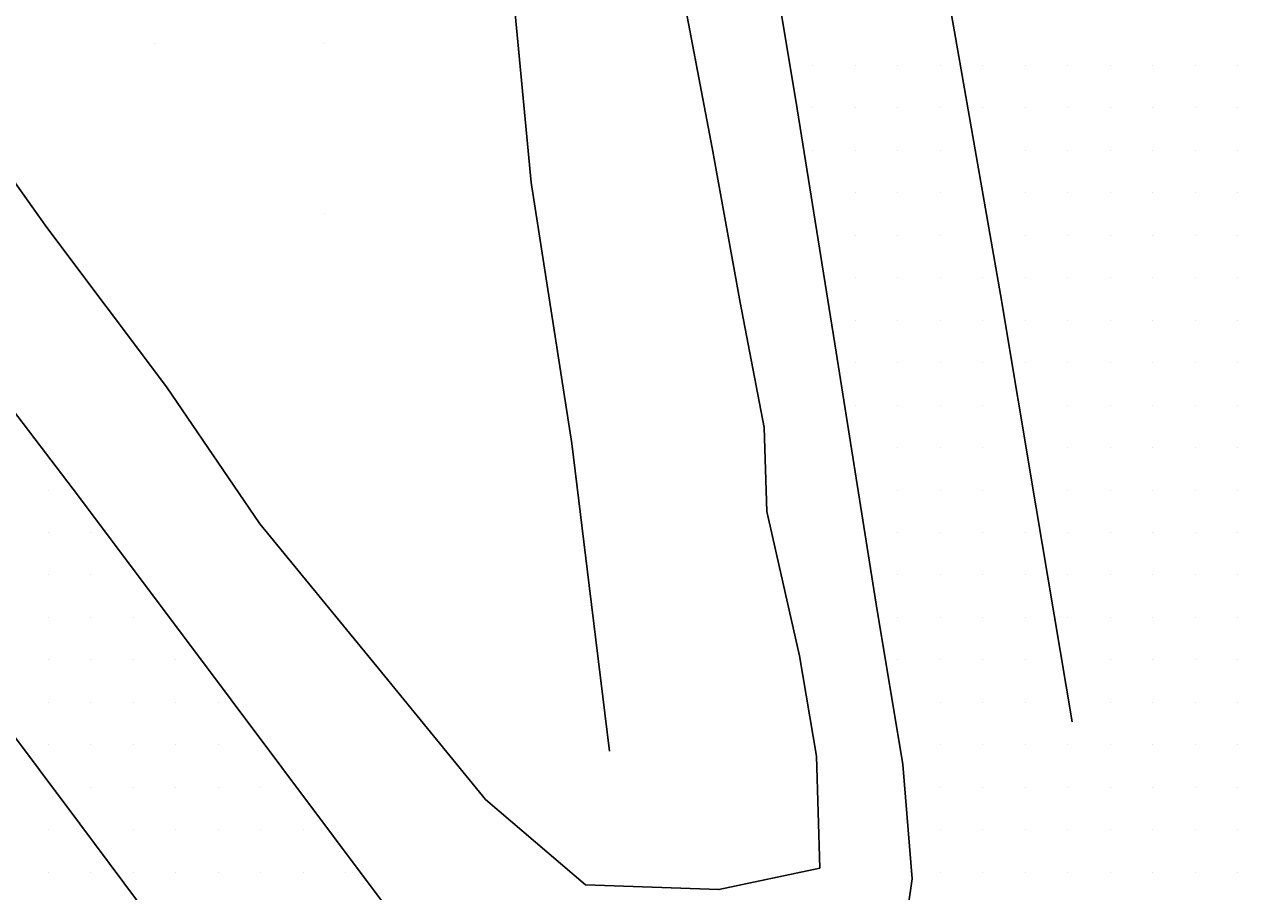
# Model space of a CAD drawing. Extents: x 1762120 to 1766775, y 709485 to 712965.
# Drawn here: x 1763947.3 to 1764018.8, y 711575.1 to 711626.2 of the extents above; entities that cross this region are included whole.
import ezdxf

# ---------------------------------------------------------------- set-up
doc = ezdxf.new("R2010")
doc.units = 0
for name, color, linetype in [('Exist DTM QL2 LIDAR Elevation Point', 7, 'Continuous'), ('Exist DTM Scan Elevation Point', 7, 'Continuous'), ('Exist Roads EOP', 7, 'Continuous'), ('Exist Roads EOT', 7, 'Continuous'), ('PH Exist DTM Breakline', 7, 'Continuous')]:
    doc.layers.add(name, color=color, linetype=linetype)

msp = doc.modelspace()

# ---------------------------------------------------------------- linework, layer by layer
at = {"layer": 'Exist DTM QL2 LIDAR Elevation Point'}
for p, q in [((1763954.978, 711625.043), (1763954.978, 711625.043)), ((1763964.979, 711625.043), (1763964.979, 711625.043)), ((1763964.979, 711615.041), (1763964.979, 711615.041))]:
    msp.add_line(p, q, dxfattribs=at)
at = {"layer": 'Exist DTM Scan Elevation Point'}
for p, q in [((1763993.75, 711623.75), (1763993.75, 711623.75)), ((1763996.25, 711623.75), (1763996.25, 711623.75)), ((1763998.75, 711623.75), (1763998.75, 711623.75)), ((1764001.25, 711623.75), (1764001.25, 711623.75)), ((1764003.75, 711623.75), (1764003.75, 711623.75)), ((1764006.25, 711623.75), (1764006.25, 711623.75)), ((1764008.75, 711623.75), (1764008.75, 711623.75)), ((1764011.25, 711623.75), (1764011.25, 711623.75)), ((1764013.75, 711623.75), (1764013.75, 711623.75)), ((1764016.25, 711623.75), (1764016.25, 711623.75)), ((1764018.75, 711623.75), (1764018.75, 711623.75)), ((1763993.75, 711621.25), (1763993.75, 711621.25)), ((1763996.25, 711621.25), (1763996.25, 711621.25)), ((1763998.75, 711621.25), (1763998.75, 711621.25)), ((1764001.25, 711621.25), (1764001.25, 711621.25)), ((1764003.75, 711621.25), (1764003.75, 711621.25)), ((1764006.25, 711621.25), (1764006.25, 711621.25)), ((1764008.75, 711621.25), (1764008.75, 711621.25)), ((1764011.25, 711621.25), (1764011.25, 711621.25)), ((1764013.75, 711621.25), (1764013.75, 711621.25)), ((1764016.25, 711621.25), (1764016.25, 711621.25)), ((1764018.75, 711621.25), (1764018.75, 711621.25)), ((1763993.75, 711618.75), (1763993.75, 711618.75)), ((1763996.25, 711618.75), (1763996.25, 711618.75)), ((1763998.75, 711618.75), (1763998.75, 711618.75)), ((1764001.25, 711618.75), (1764001.25, 711618.75)), ((1764006.25, 711618.75), (1764006.25, 711618.75)), ((1764008.75, 711618.75), (1764008.75, 711618.75)), ((1764011.25, 711618.75), (1764011.25, 711618.75)), ((1764013.75, 711618.75), (1764013.75, 711618.75)), ((1764016.25, 711618.75), (1764016.25, 711618.75)), ((1764018.75, 711618.75), (1764018.75, 711618.75)), ((1763996.25, 711616.25), (1763996.25, 711616.25)), ((1763998.75, 711616.25), (1763998.75, 711616.25)), ((1764001.25, 711616.25), (1764001.25, 711616.25)), ((1764006.25, 711616.25), (1764006.25, 711616.25)), ((1764008.75, 711616.25), (1764008.75, 711616.25)), ((1764011.25, 711616.25), (1764011.25, 711616.25)), ((1764013.75, 711616.25), (1764013.75, 711616.25)), ((1764016.25, 711616.25), (1764016.25, 711616.25)), ((1764018.75, 711616.25), (1764018.75, 711616.25)), ((1763996.25, 711613.75), (1763996.25, 711613.75)), ((1763998.75, 711613.75), (1763998.75, 711613.75)), ((1764001.25, 711613.75), (1764001.25, 711613.75)), ((1764006.25, 711613.75), (1764006.25, 711613.75)), ((1764008.75, 711613.75), (1764008.75, 711613.75)), ((1764011.25, 711613.75), (1764011.25, 711613.75)), ((1764013.75, 711613.75), (1764013.75, 711613.75)), ((1764016.25, 711613.75), (1764016.25, 711613.75)), ((1764018.75, 711613.75), (1764018.75, 711613.75)), ((1763996.25, 711611.25), (1763996.25, 711611.25)), ((1763998.75, 711611.25), (1763998.75, 711611.25)), ((1764001.25, 711611.25), (1764001.25, 711611.25)), ((1764003.75, 711611.25), (1764003.75, 711611.25)), ((1764006.25, 711611.25), (1764006.25, 711611.25)), ((1764008.75, 711611.25), (1764008.75, 711611.25)), ((1764011.25, 711611.25), (1764011.25, 711611.25)), ((1764013.75, 711611.25), (1764013.75, 711611.25)), ((1764016.25, 711611.25), (1764016.25, 711611.25)), ((1764018.75, 711611.25), (1764018.75, 711611.25)), ((1763996.25, 711608.75), (1763996.25, 711608.75)), ((1763998.75, 711608.75), (1763998.75, 711608.75)), ((1764001.25, 711608.75), (1764001.25, 711608.75)), ((1764003.75, 711608.75), (1764003.75, 711608.75)), ((1764006.25, 711608.75), (1764006.25, 711608.75)), ((1764008.75, 711608.75), (1764008.75, 711608.75)), ((1764011.25, 711608.75), (1764011.25, 711608.75)), ((1764013.75, 711608.75), (1764013.75, 711608.75)), ((1764016.25, 711608.75), (1764016.25, 711608.75)), ((1764018.75, 711608.75), (1764018.75, 711608.75)), ((1763996.25, 711606.25), (1763996.25, 711606.25)), ((1763998.75, 711606.25), (1763998.75, 711606.25)), ((1764001.25, 711606.25), (1764001.25, 711606.25)), ((1764003.75, 711606.25), (1764003.75, 711606.25)), ((1764006.25, 711606.25), (1764006.25, 711606.25)), ((1764008.75, 711606.25), (1764008.75, 711606.25)), ((1764011.25, 711606.25), (1764011.25, 711606.25)), ((1764013.75, 711606.25), (1764013.75, 711606.25)), ((1764016.25, 711606.25), (1764016.25, 711606.25)), ((1764018.75, 711606.25), (1764018.75, 711606.25)), ((1763996.25, 711603.75), (1763996.25, 711603.75)), ((1763998.75, 711603.75), (1763998.75, 711603.75)), ((1764001.25, 711603.75), (1764001.25, 711603.75)), ((1764003.75, 711603.75), (1764003.75, 711603.75)), ((1764008.75, 711603.75), (1764008.75, 711603.75)), ((1764011.25, 711603.75), (1764011.25, 711603.75)), ((1764013.75, 711603.75), (1764013.75, 711603.75)), ((1764016.25, 711603.75), (1764016.25, 711603.75)), ((1764018.75, 711603.75), (1764018.75, 711603.75)), ((1763998.75, 711601.25), (1763998.75, 711601.25)), ((1764001.25, 711601.25), (1764001.25, 711601.25)), ((1764003.75, 711601.25), (1764003.75, 711601.25)), ((1764008.75, 711601.25), (1764008.75, 711601.25)), ((1764011.25, 711601.25), (1764011.25, 711601.25)), ((1764013.75, 711601.25), (1764013.75, 711601.25)), ((1764016.25, 711601.25), (1764016.25, 711601.25)), ((1764018.75, 711601.25), (1764018.75, 711601.25)), ((1763948.75, 711598.75), (1763948.75, 711598.75)), ((1763998.75, 711598.75), (1763998.75, 711598.75)), ((1764001.25, 711598.75), (1764001.25, 711598.75)), ((1764003.75, 711598.75), (1764003.75, 711598.75)), ((1764008.75, 711598.75), (1764008.75, 711598.75)), ((1764011.25, 711598.75), (1764011.25, 711598.75)), ((1764013.75, 711598.75), (1764013.75, 711598.75)), ((1764016.25, 711598.75), (1764016.25, 711598.75)), ((1764018.75, 711598.75), (1764018.75, 711598.75)), ((1763948.75, 711596.25), (1763948.75, 711596.25)), ((1763951.25, 711596.25), (1763951.25, 711596.25)), ((1763998.75, 711596.25), (1763998.75, 711596.25)), ((1764001.25, 711596.25), (1764001.25, 711596.25)), ((1764003.75, 711596.25), (1764003.75, 711596.25)), ((1764006.25, 711596.25), (1764006.25, 711596.25)), ((1764008.75, 711596.25), (1764008.75, 711596.25)), ((1764011.25, 711596.25), (1764011.25, 711596.25)), ((1764013.75, 711596.25), (1764013.75, 711596.25)), ((1764016.25, 711596.25), (1764016.25, 711596.25)), ((1764018.75, 711596.25), (1764018.75, 711596.25)), ((1763948.75, 711593.75), (1763948.75, 711593.75)), ((1763951.25, 711593.75), (1763951.25, 711593.75)), ((1763998.75, 711593.75), (1763998.75, 711593.75)), ((1764001.25, 711593.75), (1764001.25, 711593.75)), ((1764003.75, 711593.75), (1764003.75, 711593.75)), ((1764006.25, 711593.75), (1764006.25, 711593.75)), ((1764008.75, 711593.75), (1764008.75, 711593.75)), ((1764011.25, 711593.75), (1764011.25, 711593.75)), ((1764013.75, 711593.75), (1764013.75, 711593.75)), ((1764016.25, 711593.75), (1764016.25, 711593.75)), ((1764018.75, 711593.75), (1764018.75, 711593.75)), ((1763948.75, 711591.25), (1763948.75, 711591.25)), ((1763951.25, 711591.25), (1763951.25, 711591.25)), ((1763953.75, 711591.25), (1763953.75, 711591.25)), ((1763998.75, 711591.25), (1763998.75, 711591.25)), ((1764001.25, 711591.25), (1764001.25, 711591.25)), ((1764003.75, 711591.25), (1764003.75, 711591.25)), ((1764006.25, 711591.25), (1764006.25, 711591.25)), ((1764008.75, 711591.25), (1764008.75, 711591.25)), ((1764011.25, 711591.25), (1764011.25, 711591.25)), ((1764013.75, 711591.25), (1764013.75, 711591.25)), ((1764016.25, 711591.25), (1764016.25, 711591.25)), ((1764018.75, 711591.25), (1764018.75, 711591.25)), ((1763948.75, 711588.75), (1763948.75, 711588.75)), ((1763951.25, 711588.75), (1763951.25, 711588.75)), ((1763953.75, 711588.75), (1763953.75, 711588.75)), ((1763956.25, 711588.75), (1763956.25, 711588.75)), ((1763998.75, 711588.75), (1763998.75, 711588.75)), ((1764001.25, 711588.75), (1764001.25, 711588.75)), ((1764003.75, 711588.75), (1764003.75, 711588.75)), ((1764006.25, 711588.75), (1764006.25, 711588.75)), ((1764011.25, 711588.75), (1764011.25, 711588.75)), ((1764013.75, 711588.75), (1764013.75, 711588.75)), ((1764016.25, 711588.75), (1764016.25, 711588.75)), ((1764018.75, 711588.75), (1764018.75, 711588.75)), ((1763948.75, 711586.25), (1763948.75, 711586.25)), ((1763951.25, 711586.25), (1763951.25, 711586.25)), ((1763953.75, 711586.25), (1763953.75, 711586.25)), ((1763956.25, 711586.25), (1763956.25, 711586.25)), ((1763958.75, 711586.25), (1763958.75, 711586.25)), ((1764001.25, 711586.25), (1764001.25, 711586.25)), ((1764003.75, 711586.25), (1764003.75, 711586.25)), ((1764006.25, 711586.25), (1764006.25, 711586.25)), ((1764011.25, 711586.25), (1764011.25, 711586.25)), ((1764013.75, 711586.25), (1764013.75, 711586.25)), ((1764016.25, 711586.25), (1764016.25, 711586.25)), ((1764018.75, 711586.25), (1764018.75, 711586.25)), ((1763948.75, 711583.75), (1763948.75, 711583.75)), ((1763951.25, 711583.75), (1763951.25, 711583.75)), ((1763953.75, 711583.75), (1763953.75, 711583.75)), ((1763956.25, 711583.75), (1763956.25, 711583.75)), ((1763958.75, 711583.75), (1763958.75, 711583.75)), ((1764001.25, 711583.75), (1764001.25, 711583.75)), ((1764003.75, 711583.75), (1764003.75, 711583.75)), ((1764006.25, 711583.75), (1764006.25, 711583.75)), ((1764008.75, 711583.75), (1764008.75, 711583.75)), ((1764011.25, 711583.75), (1764011.25, 711583.75)), ((1764013.75, 711583.75), (1764013.75, 711583.75)), ((1764016.25, 711583.75), (1764016.25, 711583.75)), ((1764018.75, 711583.75), (1764018.75, 711583.75)), ((1763951.25, 711581.25), (1763951.25, 711581.25)), ((1763953.75, 711581.25), (1763953.75, 711581.25)), ((1763956.25, 711581.25), (1763956.25, 711581.25)), ((1763958.75, 711581.25), (1763958.75, 711581.25)), ((1763961.25, 711581.25), (1763961.25, 711581.25)), ((1764001.25, 711581.25), (1764001.25, 711581.25)), ((1764003.75, 711581.25), (1764003.75, 711581.25)), ((1764006.25, 711581.25), (1764006.25, 711581.25)), ((1764008.75, 711581.25), (1764008.75, 711581.25)), ((1764011.25, 711581.25), (1764011.25, 711581.25)), ((1764013.75, 711581.25), (1764013.75, 711581.25)), ((1764016.25, 711581.25), (1764016.25, 711581.25)), ((1764018.75, 711581.25), (1764018.75, 711581.25)), ((1763948.75, 711578.75), (1763948.75, 711578.75)), ((1763953.75, 711578.75), (1763953.75, 711578.75)), ((1763956.25, 711578.75), (1763956.25, 711578.75)), ((1763958.75, 711578.75), (1763958.75, 711578.75)), ((1763961.25, 711578.75), (1763961.25, 711578.75)), ((1763963.75, 711578.75), (1763963.75, 711578.75)), ((1764001.25, 711578.75), (1764001.25, 711578.75)), ((1764003.75, 711578.75), (1764003.75, 711578.75)), ((1764006.25, 711578.75), (1764006.25, 711578.75)), ((1764008.75, 711578.75), (1764008.75, 711578.75)), ((1764011.25, 711578.75), (1764011.25, 711578.75)), ((1764013.75, 711578.75), (1764013.75, 711578.75)), ((1764016.25, 711578.75), (1764016.25, 711578.75)), ((1764018.75, 711578.75), (1764018.75, 711578.75)), ((1763948.75, 711576.25), (1763948.75, 711576.25)), ((1763951.25, 711576.25), (1763951.25, 711576.25)), ((1763953.75, 711576.25), (1763953.75, 711576.25)), ((1763956.25, 711576.25), (1763956.25, 711576.25)), ((1763958.75, 711576.25), (1763958.75, 711576.25)), ((1763961.25, 711576.25), (1763961.25, 711576.25)), ((1763963.75, 711576.25), (1763963.75, 711576.25)), ((1763966.25, 711576.25), (1763966.25, 711576.25)), ((1764001.25, 711576.25), (1764001.25, 711576.25)), ((1764003.75, 711576.25), (1764003.75, 711576.25)), ((1764006.25, 711576.25), (1764006.25, 711576.25)), ((1764008.75, 711576.25), (1764008.75, 711576.25)), ((1764011.25, 711576.25), (1764011.25, 711576.25)), ((1764013.75, 711576.25), (1764013.75, 711576.25)), ((1764016.25, 711576.25), (1764016.25, 711576.25)), ((1764018.75, 711576.25), (1764018.75, 711576.25))]:
    msp.add_line(p, q, dxfattribs=at)
at = {"layer": 'Exist Roads EOP'}
msp.add_lwpolyline([(1763990.309, 711636.252), (1763992.745, 711621.666), (1763995.116, 711606.853), (1763997.467, 711592.038), (1763999.037, 711582.597), (1763999.594, 711575.867), (1763999.138, 711572.748), (1763997.406, 711568.373), (1763994.585, 711563.277), (1763991.474, 711561.181), (1763987.464, 711559.513), (1763983.226, 711559.859), (1763977.888, 711562.667), (1763968.516, 711574.388), (1763959.512, 711586.395), (1763950.511, 711598.388), (1763941.411, 711610.306), (1763932.558, 711622.393), (1763928.211, 711628.591)], dxfattribs=at)
at = {"layer": 'Exist Roads EOT'}
for points in [[(1763999.532, 711640.06), (1763999.978, 711637.677), (1764002.338, 711624.249), (1764004.794, 711610.25), (1764006.878, 711597.699), (1764009.008, 711585.119)], [(1763916.542, 711624.513), (1763931.478, 711604.596), (1763950.595, 711579.104), (1763975.689, 711545.473)]]:
    msp.add_lwpolyline(points, dxfattribs=at)
at = {"layer": 'PH Exist DTM Breakline'}
for points in [[(1763975.172, 711693.612), (1763975.672, 711686.048), (1763978.217, 711675.066), (1763979.599, 711666.056), (1763980.736, 711657.562), (1763982.186, 711648.629), (1763983.303, 711639.77), (1763985.943, 711628.682), (1763987.822, 711618.891), (1763989.457, 711609.775), (1763990.871, 711602.418), (1763991.038, 711597.491), (1763991.122, 711597.051), (1763992.958, 711588.994), (1763993.953, 711583.094), (1763994.152, 711576.505), (1763988.215, 711575.245), (1763980.365, 711575.512), (1763974.483, 711580.533), (1763968.353, 711588.027), (1763961.183, 711596.754), (1763955.7, 711604.816), (1763948.649, 711614.196), (1763942.84, 711622.359)], [(1763969.595, 711644.487), (1763975.949, 711629.697), (1763977.155, 711616.845), (1763979.546, 711601.495), (1763980.57, 711593.133), (1763981.771, 711583.385)]]:
    msp.add_lwpolyline(points, dxfattribs=at)

doc.saveas('drawing.dxf')
